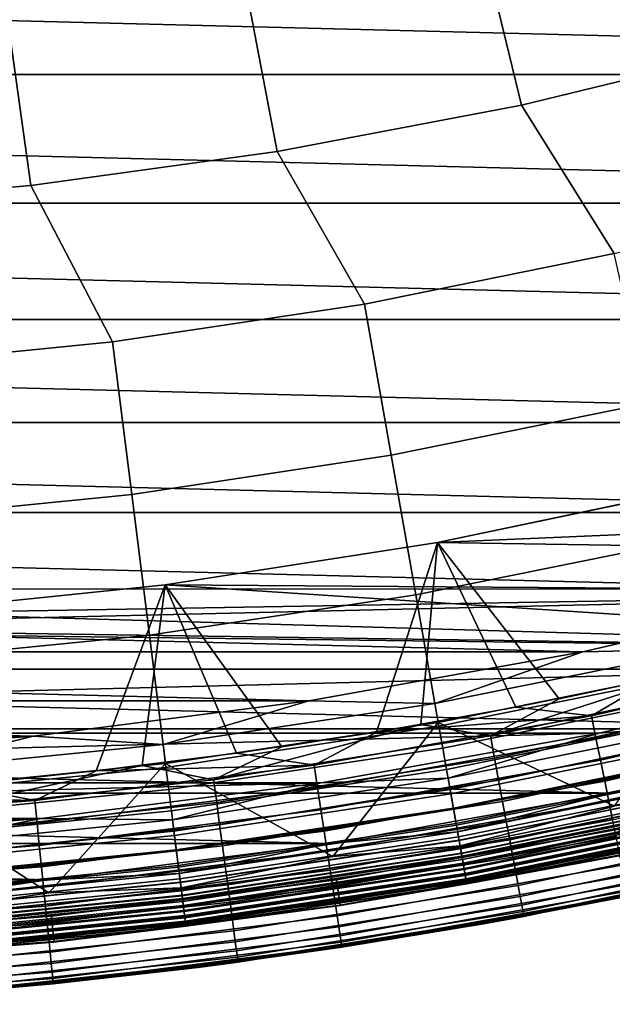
# Model space of a CAD drawing. Header units: metres. Extents: x -248 to 28, y -28 to 28.
# Tile 418 of 507: x 2.62 to 5.48, y -27.66 to -22.91. Entities that reach past the tile are written whole.
import ezdxf

# ---------------------------------------------------------------- set-up
doc = ezdxf.new("R2010")
doc.units = ezdxf.units.M
doc.layers.add('solid_10_061_053_XXX', color=7, linetype='CONTINUOUS')

msp = doc.modelspace()

# ---------------------------------------------------------------- linework, layer by layer
at = {"layer": 'solid_10_061_053_XXX'}
for points in [[(4.837716, -22.489548, 140.617996), (5.037922, -23.317141, 139.504547), (6.203828, -23.03437, 139.504547), (5.963016, -22.21769, 140.617996)], [(14.017624, -22.489017, -9.8), (12.860599, -23.170126, -9.8), (-14.017536, -22.489073, -9.8)], [(12.860599, -23.170126, -9.8), (-12.860509, -23.170177, -9.8), (-14.017536, -22.489073, -9.8)], [(3.700165, -22.704451, 140.617996), (3.859274, -23.540937, 139.504547), (5.037922, -23.317141, 139.504547), (4.837716, -22.489548, 140.617996)], [(2.553242, -22.861851, 140.617996), (2.670865, -23.705194, 139.504547), (3.859274, -23.540937, 139.504547), (3.700165, -22.704451, 140.617996)], [(1.399853, -22.961353, 140.617996), (1.475701, -23.809494, 139.504547), (2.670865, -23.705194, 139.504547), (2.553242, -22.861851, 140.617996)], [(6.676904, -23.731129, 138.351929), (6.203828, -23.03437, 139.504547), (5.037922, -23.317141, 139.504547), (5.485705, -24.034445, 138.351929)], [(12.860599, -23.170126, -9.8), (11.67055, -23.791765, -9.8), (-12.860509, -23.170177, -9.8)], [(11.67055, -23.791765, -9.8), (-11.670457, -23.791811, -9.8), (-12.860509, -23.170177, -9.8)], [(5.485705, -24.034445, 138.351929), (5.037922, -23.317141, 139.504547), (3.859274, -23.540937, 139.504547), (4.280868, -24.278008, 138.351929)], [(4.280868, -24.278008, 138.351929), (3.859274, -23.540937, 139.504547), (2.670865, -23.705194, 139.504547), (3.065387, -24.461212, 138.351929)], [(3.065387, -24.461212, 138.351929), (2.670865, -23.705194, 139.504547), (1.475701, -23.809494, 139.504547), (1.842286, -24.583601, 138.351929)], [(11.67055, -23.791765, -9.8), (10.450531, -24.352337, -9.8), (-11.670457, -23.791811, -9.8)], [(10.450531, -24.352337, -9.8), (-10.450436, -24.352379, -9.8), (-11.670457, -23.791811, -9.8)], [(4.409664, -25.008448, 137.162735), (5.650751, -24.757557, 137.162735), (5.485705, -24.034445, 138.351929), (4.280868, -24.278008, 138.351929)], [(3.157614, -25.197165, 137.162735), (4.409664, -25.008448, 137.162735), (4.280868, -24.278008, 138.351929), (3.065387, -24.461212, 138.351929)], [(10.450531, -24.352337, -9.8), (9.203667, -24.850403, -9.8), (-10.450436, -24.352379, -9.8)], [(9.203667, -24.850403, -9.8), (-9.203569, -24.850439, -9.8), (-10.450436, -24.352379, -9.8)], [(1.897714, -25.323236, 137.162735), (3.157614, -25.197165, 137.162735), (3.065387, -24.461212, 138.351929), (1.842286, -24.583601, 138.351929)], [(5.650751, -24.757557, 137.162735), (4.409664, -25.008448, 137.162735), (4.528507, -25.68244, 135.939667), (5.803042, -25.424788, 135.939667)], [(9.203667, -24.850403, -9.8), (7.933154, -25.284681, -9.8), (-9.203569, -24.850439, -9.8)], [(7.933154, -25.284681, -9.8), (-7.933055, -25.284712, -9.8), (-9.203569, -24.850439, -9.8)], [(4.409664, -25.008448, 137.162735), (3.157614, -25.197165, 137.162735), (3.242714, -25.876242, 135.939667), (4.528507, -25.68244, 135.939667)], [(3.157614, -25.197165, 137.162735), (1.897714, -25.323236, 137.162735), (1.948859, -26.005713, 135.939667), (3.242714, -25.876242, 135.939667)], [(4.633897, -25.428993, 25), (4.634018, -25.428963, 24.5), (5.936945, -25.156689, 24.5), (5.936549, -25.156782, 25)], [(5.936883, -25.156702, 118.5), (4.633975, -25.428972, 118.5), (4.633897, -25.428993, 118), (5.936549, -25.156782, 118)], [(4.633897, -25.428993, 25), (5.936549, -25.156782, 25), (5.885102, -26.043339, 25), (5.220666, -26.184626, 25)], [(5.936549, -25.156782, 118), (4.633897, -25.428993, 118), (5.011955, -26.225372, 118), (5.681358, -26.088545, 118)], [(9.446854, -25.503996, 118.5), (4.633975, -25.428972, 118.5), (5.936883, -25.156702, 118.5)], [(5.936945, -25.156689, 24.5), (4.634018, -25.428963, 24.5), (9.340049, -25.226444, 24.5)], [(4.634018, -25.428963, 24.5), (3.318793, -25.633802, 24.5), (8.050686, -25.66703, 24.5), (9.340049, -25.226444, 24.5)], [(7.933154, -25.284681, -9.8), (6.642286, -25.654045, -9.8), (-7.933055, -25.284712, -9.8)], [(6.642286, -25.654045, -9.8), (-6.642186, -25.65407, -9.8), (-7.933055, -25.284712, -9.8)], [(4.633897, -25.428993, 25), (3.319274, -25.633739, 25), (3.318793, -25.633802, 24.5), (4.634018, -25.428963, 24.5)], [(4.633975, -25.428972, 118.5), (3.318824, -25.633801, 118.5), (3.319274, -25.633739, 118), (4.633897, -25.428993, 118)], [(8.1428, -25.949791, 118.5), (3.318824, -25.633801, 118.5), (4.633975, -25.428972, 118.5), (9.446854, -25.503996, 118.5)], [(3.319274, -25.633739, 25), (4.633897, -25.428993, 25), (4.552723, -26.308985, 25), (3.881967, -26.416286, 25)], [(4.633897, -25.428993, 118), (3.319274, -25.633739, 118), (3.663645, -26.447451, 118), (4.33924, -26.345037, 118)], [(4.633897, -25.428993, 118), (4.33924, -26.345037, 118), (5.011955, -26.225372, 118)], [(5.803042, -25.424788, 135.939667), (4.528507, -25.68244, 135.939667), (4.637128, -26.298462, 134.685471), (5.942234, -26.03463, 134.685471)], [(4.888535, -26.362534, 25.006287), (4.552723, -26.308985, 25), (4.633897, -25.428993, 25), (5.220666, -26.184626, 25)], [(0.665502, -25.839184, 24.5), (-6.74061, -26.041777, 24.5), (6.740672, -26.041761, 24.5), (8.050686, -25.66703, 24.5)], [(6.642286, -25.654045, -9.8), (5.334388, -25.957546, -9.8), (-6.642186, -25.65407, -9.8)], [(5.334388, -25.957546, -9.8), (-5.334287, -25.957567, -9.8), (-6.642186, -25.65407, -9.8)], [(1.994777, -25.770664, 24.5), (0.665502, -25.839184, 24.5), (8.050686, -25.66703, 24.5)], [(3.319274, -25.633739, 25), (1.994597, -25.770676, 25), (1.994777, -25.770664, 24.5), (3.318793, -25.633802, 24.5)], [(1.994597, -25.770676, 25), (3.319274, -25.633739, 25), (3.208587, -26.506508, 25), (2.533201, -26.579556, 25)], [(3.319274, -25.633739, 118), (1.994597, -25.770676, 118), (2.305753, -26.600252, 118), (2.985742, -26.532532, 118)], [(3.318824, -25.633801, 118.5), (1.994846, -25.77066, 118.5), (1.994597, -25.770676, 118), (3.319274, -25.633739, 118)], [(3.318793, -25.633802, 24.5), (1.994777, -25.770664, 24.5), (8.050686, -25.66703, 24.5)], [(8.1428, -25.949791, 118.5), (1.994846, -25.77066, 118.5), (3.318824, -25.633801, 118.5)], [(3.319274, -25.633739, 118), (2.985742, -26.532532, 118), (3.663645, -26.447451, 118)], [(3.552822, -26.575523, 25.006287), (3.208587, -26.506508, 25), (3.319274, -25.633739, 25), (3.881967, -26.416286, 25)], [(5.921719, -25.944746, -9.793713), (5.334388, -25.957546, -9.8), (6.642286, -25.654045, -9.8)], [(4.528507, -25.68244, 135.939667), (3.242714, -25.876242, 135.939667), (3.320494, -26.496912, 134.685471), (4.637128, -26.298462, 134.685471)], [(8.1428, -25.949791, 118.5), (0.665541, -25.839182, 118.5), (1.994846, -25.77066, 118.5)], [(6.817831, -26.328959, 118.5), (-8.142808, -25.949789, 118.5), (-0.665541, -25.839182, 118.5), (8.1428, -25.949791, 118.5)], [(8.1428, -25.949791, 118.5), (-0.665541, -25.839182, 118.5), (0.665541, -25.839182, 118.5)], [(3.242714, -25.876242, 135.939667), (1.948859, -26.005713, 135.939667), (1.995604, -26.629488, 134.685471), (3.320494, -26.496912, 134.685471)], [(6.817831, -26.328959, 118.5), (-6.817839, -26.328957, 118.5), (-8.142808, -25.949789, 118.5)], [(5.334388, -25.957546, -9.8), (4.012816, -26.19441, -9.8), (-5.334287, -25.957567, -9.8)], [(4.012816, -26.19441, -9.8), (-4.012714, -26.194426, -9.8), (-5.334287, -25.957567, -9.8)], [(4.621119, -26.207668, -9.793713), (4.012816, -26.19441, -9.8), (5.334388, -25.957546, -9.8)], [(5.921719, -25.944746, -9.793713), (4.621119, -26.207668, -9.793713), (5.334388, -25.957546, -9.8)], [(5.946345, -26.052639, -9.774903), (4.640336, -26.316654, -9.774903), (4.621119, -26.207668, -9.793713), (5.921719, -25.944746, -9.793713)], [(5.375752, -26.266117, 117.993866), (6.699985, -25.959927, 117.993866), (5.681358, -26.088545, 118)], [(5.397948, -26.374563, 117.975212), (6.727648, -26.06711, 117.975212), (6.699985, -25.959927, 117.993866), (5.375752, -26.266117, 117.993866)], [(-6.74061, -26.041777, 24.5), (-5.413319, -26.349684, 24.5), (6.740672, -26.041761, 24.5)], [(-5.413319, -26.349684, 24.5), (5.413381, -26.349672, 24.5), (6.740672, -26.041761, 24.5)], [(5.942234, -26.03463, 134.685471), (4.637128, -26.298462, 134.685471), (5.48756, -26.702824, 133.423676)], [(5.970346, -26.157795, -9.743809), (4.659066, -26.422876, -9.743809), (4.640336, -26.316654, -9.774903), (5.946345, -26.052639, -9.774903)], [(4.888535, -26.362534, 25.006287), (5.220666, -26.184626, 25), (5.885102, -26.043339, 25)], [(6.211806, -26.082455, 25.006287), (4.888535, -26.362534, 25.006287), (5.885102, -26.043339, 25)], [(6.003067, -26.301153, 24.494968), (6.740672, -26.041761, 24.5), (5.413381, -26.349672, 24.5)], [(6.23745, -26.190109, 25.025095), (4.908717, -26.471346, 25.025095), (4.888535, -26.362534, 25.006287), (6.211806, -26.082455, 25.006287)], [(5.375752, -26.266117, 117.993866), (5.681358, -26.088545, 118), (5.011955, -26.225372, 118)], [(5.419584, -26.480278, 117.944267), (6.754614, -26.171593, 117.944267), (6.727648, -26.06711, 117.975212), (5.397948, -26.374563, 117.975212)], [(4.012816, -26.19441, -9.8), (2.680957, -26.364033, -9.8), (-4.012714, -26.194426, -9.8)], [(2.680957, -26.364033, -9.8), (-2.680855, -26.364042, -9.8), (-4.012714, -26.194426, -9.8)], [(3.30903, -26.405434, -9.793713), (2.680957, -26.364033, -9.8), (4.012816, -26.19441, -9.8)], [(4.621119, -26.207668, -9.793713), (3.30903, -26.405434, -9.793713), (4.012816, -26.19441, -9.8)], [(5.993421, -26.25889, -9.700823), (4.677073, -26.524996, -9.700823), (4.659066, -26.422876, -9.743809), (5.970346, -26.157795, -9.743809)], [(6.262443, -26.295034, 25.056189), (4.928387, -26.577398, 25.056189), (4.908717, -26.471346, 25.025095), (6.23745, -26.190109, 25.025095)], [(5.440389, -26.58193, 117.901421), (6.780544, -26.272058, 117.901421), (6.754614, -26.171593, 117.944267), (5.419584, -26.480278, 117.944267)], [(4.640336, -26.316654, -9.774903), (3.322791, -26.515242, -9.774903), (3.30903, -26.405434, -9.793713), (4.621119, -26.207668, -9.793713)], [(5.375752, -26.266117, 117.993866), (5.011955, -26.225372, 118), (4.33924, -26.345037, 118)], [(4.037704, -26.504803, 117.993866), (5.375752, -26.266117, 117.993866), (4.33924, -26.345037, 118)], [(4.054375, -26.614235, 117.975212), (5.397948, -26.374563, 117.975212), (5.375752, -26.266117, 117.993866), (4.037704, -26.504803, 117.993866)], [(6.015277, -26.354652, -9.646485), (4.694129, -26.621729, -9.646485), (4.677073, -26.524996, -9.700823), (5.993421, -26.25889, -9.700823)], [(5.4601, -26.678236, 117.847214), (6.80511, -26.367241, 117.847214), (6.780544, -26.272058, 117.901421), (5.440389, -26.58193, 117.901421)], [(5.475371, -26.640518, 118.5), (-5.475379, -26.640516, 118.5), (-6.817839, -26.328957, 118.5)], [(6.817831, -26.328959, 118.5), (5.475371, -26.640518, 118.5), (-6.817839, -26.328957, 118.5)], [(4.637128, -26.298462, 134.685471), (3.320494, -26.496912, 134.685471), (4.128044, -26.946491, 133.423676)], [(4.659066, -26.422876, -9.743809), (3.336203, -26.622265, -9.743809), (3.322791, -26.515242, -9.774903), (4.640336, -26.316654, -9.774903)], [(3.552822, -26.575523, 25.006287), (3.881967, -26.416286, 25), (4.552723, -26.308985, 25)], [(4.888535, -26.362534, 25.006287), (3.552822, -26.575523, 25.006287), (4.552723, -26.308985, 25)], [(4.742219, -26.894463, 133.288391), (5.48756, -26.702824, 133.423676), (4.637128, -26.298462, 134.685471), (4.128044, -26.946491, 133.423676)], [(4.6846, -26.567688, 24.494968), (6.003067, -26.301153, 24.494968), (5.413381, -26.349672, 24.5)], [(4.697983, -26.643589, 24.479738), (6.020217, -26.376293, 24.479738), (6.003067, -26.301153, 24.494968), (4.6846, -26.567688, 24.494968)], [(6.286471, -26.39591, 25.099174), (4.947297, -26.679356, 25.099174), (4.928387, -26.577398, 25.056189), (6.262443, -26.295034, 25.056189)], [(6.061452, -26.556955, 118.503029), (5.475371, -26.640518, 118.5), (6.817831, -26.328959, 118.5)], [(-5.413319, -26.349684, 24.5), (-4.072158, -26.589985, 24.5), (5.413381, -26.349672, 24.5)], [(-4.072158, -26.589985, 24.5), (4.07222, -26.589975, 24.5), (5.413381, -26.349672, 24.5)], [(2.680957, -26.364033, -9.8), (1.342224, -26.465981, -9.8), (-2.680855, -26.364042, -9.8)], [(1.988715, -26.537552, -9.793713), (1.342224, -26.465981, -9.8), (2.680957, -26.364033, -9.8)], [(3.30903, -26.405434, -9.793713), (1.988715, -26.537552, -9.793713), (2.680957, -26.364033, -9.8)], [(4.908717, -26.471346, 25.025095), (3.567491, -26.685213, 25.025095), (3.552822, -26.575523, 25.006287), (4.888535, -26.362534, 25.006287)], [(4.037704, -26.504803, 117.993866), (4.33924, -26.345037, 118), (3.663645, -26.447451, 118)], [(4.070626, -26.720911, 117.944267), (5.419584, -26.480278, 117.944267), (5.397948, -26.374563, 117.975212), (4.054375, -26.614235, 117.975212)], [(4.6846, -26.567688, 24.494968), (5.413381, -26.349672, 24.5), (4.07222, -26.589975, 24.5)], [(6.035642, -26.443874, -9.581482), (4.710021, -26.711855, -9.581482), (4.694129, -26.621729, -9.646485), (6.015277, -26.354652, -9.646485)], [(4.710907, -26.716879, 24.454567), (6.036777, -26.448849, 24.454567), (6.020217, -26.376293, 24.479738), (4.697983, -26.643589, 24.479738)], [(5.478468, -26.767982, 117.782333), (6.828003, -26.455942, 117.782333), (6.80511, -26.367241, 117.847214), (5.4601, -26.678236, 117.847214)], [(3.322791, -26.515242, -9.774903), (1.996985, -26.647909, -9.774903), (1.988715, -26.537552, -9.793713), (3.30903, -26.405434, -9.793713)], [(4.677073, -26.524996, -9.700823), (3.349097, -26.725157, -9.700823), (3.336203, -26.622265, -9.743809), (4.659066, -26.422876, -9.743809)], [(6.309232, -26.491463, 25.153511), (4.96521, -26.775934, 25.153511), (4.947297, -26.679356, 25.099174), (6.286471, -26.39591, 25.099174)], [(4.037704, -26.504803, 117.993866), (3.663645, -26.447451, 118), (2.985742, -26.532532, 118)], [(4.928387, -26.577398, 25.056189), (3.581788, -26.792124, 25.056189), (3.567491, -26.685213, 25.025095), (4.908717, -26.471346, 25.025095)], [(4.086252, -26.823484, 117.901421), (5.440389, -26.58193, 117.901421), (5.419584, -26.480278, 117.944267), (4.070626, -26.720911, 117.944267)], [(6.054257, -26.525433, -9.506631), (4.724547, -26.794239, -9.506631), (4.710021, -26.711855, -9.581482), (6.035642, -26.443874, -9.581482)], [(4.723148, -26.786303, 24.419889), (6.052464, -26.517574, 24.419889), (6.036777, -26.448849, 24.454567), (4.710907, -26.716879, 24.454567)], [(3.320494, -26.496912, 134.685471), (1.995604, -26.629488, 134.685471), (2.757934, -27.120987, 133.423676)], [(3.336203, -26.622265, -9.743809), (2.005045, -26.755466, -9.743809), (1.996985, -26.647909, -9.774903), (3.322791, -26.515242, -9.774903)], [(2.208068, -26.720881, 25.006287), (2.533201, -26.579556, 25), (3.208587, -26.506508, 25)], [(3.552822, -26.575523, 25.006287), (2.208068, -26.720881, 25.006287), (3.208587, -26.506508, 25)], [(2.689278, -26.675371, 117.993866), (4.037704, -26.504803, 117.993866), (2.985742, -26.532532, 118)], [(2.700382, -26.785507, 117.975212), (4.054375, -26.614235, 117.975212), (4.037704, -26.504803, 117.993866), (2.689278, -26.675371, 117.993866)], [(3.395746, -27.09741, 133.288391), (4.128044, -26.946491, 133.423676), (3.320494, -26.496912, 134.685471), (2.757934, -27.120987, 133.423676)], [(4.694129, -26.621729, -9.646485), (3.36131, -26.822618, -9.646485), (3.349097, -26.725157, -9.700823), (4.677073, -26.524996, -9.700823)], [(4.734497, -26.850668, 24.376299), (6.067007, -26.581295, 24.376299), (6.052464, -26.517574, 24.419889), (4.723148, -26.786303, 24.419889)], [(6.070888, -26.598297, -9.422875), (4.737525, -26.867842, -9.422875), (4.724547, -26.794239, -9.506631), (6.054257, -26.525433, -9.506631)], [(6.330438, -26.580488, 25.218515), (4.981899, -26.865917, 25.218515), (4.96521, -26.775934, 25.153511), (6.309232, -26.491463, 25.153511)], [(3.567491, -26.685213, 25.025095), (2.217187, -26.831171, 25.025095), (2.208068, -26.720881, 25.006287), (3.552822, -26.575523, 25.006287)], [(2.689278, -26.675371, 117.993866), (2.985742, -26.532532, 118), (2.305753, -26.600252, 118)], [(3.354487, -26.768169, 24.494968), (4.6846, -26.567688, 24.494968), (4.07222, -26.589975, 24.5)], [(3.36407, -26.844643, 24.479738), (4.697983, -26.643589, 24.479738), (4.6846, -26.567688, 24.494968), (3.354487, -26.768169, 24.494968)], [(4.730162, -26.82608, 118.503029), (5.475371, -26.640518, 118.5), (6.061452, -26.556955, 118.503029)], [(4.730162, -26.82608, 118.503029), (6.061452, -26.556955, 118.503029), (6.07082, -26.598, 118.512192), (4.737473, -26.86754, 118.512192)], [(-4.072158, -26.589985, 24.5), (-2.720569, -26.762068, 24.5), (4.07222, -26.589975, 24.5)], [(-2.720569, -26.762068, 24.5), (2.720631, -26.762062, 24.5), (4.07222, -26.589975, 24.5)], [(2.689278, -26.675371, 117.993866), (2.305753, -26.600252, 118), (1.624384, -26.650539, 118)], [(3.349097, -26.725157, -9.700823), (2.012794, -26.858873, -9.700823), (2.005045, -26.755466, -9.743809), (3.336203, -26.622265, -9.743809)], [(2.711206, -26.89287, 117.944267), (4.070626, -26.720911, 117.944267), (4.054375, -26.614235, 117.975212), (2.700382, -26.785507, 117.975212)], [(3.354487, -26.768169, 24.494968), (4.07222, -26.589975, 24.5), (2.720631, -26.762062, 24.5)], [(4.710021, -26.711855, -9.581482), (3.37269, -26.913425, -9.581482), (3.36131, -26.822618, -9.646485), (4.694129, -26.621729, -9.646485)], [(4.947297, -26.679356, 25.099174), (3.595533, -26.894905, 25.099174), (3.581788, -26.792124, 25.056189), (4.928387, -26.577398, 25.056189)], [(4.101057, -26.920666, 117.847214), (5.4601, -26.678236, 117.847214), (5.440389, -26.58193, 117.901421), (4.086252, -26.823484, 117.901421)], [(4.744761, -26.908873, 24.324541), (6.080159, -26.638916, 24.324541), (6.067007, -26.581295, 24.376299), (4.734497, -26.850668, 24.376299)], [(4.737473, -26.86754, 118.512192), (6.07082, -26.598, 118.512192), (6.079799, -26.637341, 118.527283), (4.74448, -26.907282, 118.527283)], [(6.085325, -26.661551, -9.331272), (4.748792, -26.931736, -9.331272), (4.737525, -26.867842, -9.422875), (6.070888, -26.598297, -9.422875)], [(6.349822, -26.661867, 25.293365), (4.997154, -26.94817, 25.293365), (4.981899, -26.865917, 25.218515), (6.330438, -26.580488, 25.218515)], [(4.118891, -26.883669, 118.5), (-4.118899, -26.883669, 118.5), (-5.475379, -26.640516, 118.5)], [(5.475371, -26.640518, 118.5), (4.118891, -26.883669, 118.5), (-5.475379, -26.640516, 118.5)], [(1.333941, -26.777382, 117.993866), (2.689278, -26.675371, 117.993866), (1.624384, -26.650539, 118)], [(2.04083, -27.23299, 133.288391), (2.757934, -27.120987, 133.423676), (1.995604, -26.629488, 134.685471), (1.380741, -27.225864, 133.423676)], [(3.373324, -26.918488, 24.454567), (4.710907, -26.716879, 24.454567), (4.697983, -26.643589, 24.479738), (3.36407, -26.844643, 24.479738)], [(4.730162, -26.82608, 118.503029), (4.118891, -26.883669, 118.5), (5.475371, -26.640518, 118.5)], [(4.742219, -26.894463, 133.288391), (6.076902, -26.624649, 133.288391), (5.48756, -26.702824, 133.423676)], [(4.748359, -26.929281, 133.148941), (6.08477, -26.659121, 133.148941), (6.076902, -26.624649, 133.288391), (4.742219, -26.894463, 133.288391)], [(4.74448, -26.907282, 118.527283), (6.079799, -26.637341, 118.527283), (6.088205, -26.67417, 118.547997), (4.75104, -26.944483, 118.547997)], [(4.753761, -26.959921, 24.265507), (6.091693, -26.689451, 24.265507), (6.080159, -26.638916, 24.324541), (4.744761, -26.908873, 24.324541)], [(4.752151, -26.950785, 133.006744), (6.089629, -26.680407, 133.006744), (6.08477, -26.659121, 133.148941), (4.748359, -26.929281, 133.148941)], [(6.097386, -26.714396, -9.232974), (4.758204, -26.985117, -9.232974), (4.748792, -26.931736, -9.331272), (6.085325, -26.661551, -9.331272)], [(6.367139, -26.734573, 25.377121), (5.010783, -27.021656, 25.377121), (4.997154, -26.94817, 25.293365), (6.349822, -26.661867, 25.293365)], [(1.339449, -26.887939, 117.975212), (2.700382, -26.785507, 117.975212), (2.689278, -26.675371, 117.993866), (1.333941, -26.777382, 117.993866)], [(3.581788, -26.792124, 25.056189), (2.226074, -26.938665, 25.056189), (2.217187, -26.831171, 25.025095), (3.567491, -26.685213, 25.025095)], [(4.724547, -26.794239, -9.506631), (3.383092, -26.996429, -9.506631), (3.37269, -26.913425, -9.581482), (4.710021, -26.711855, -9.581482)], [(3.38209, -26.988434, 24.419889), (4.723148, -26.786303, 24.419889), (4.710907, -26.716879, 24.454567), (3.373324, -26.918488, 24.454567)], [(4.96521, -26.775934, 25.153511), (3.608552, -26.992264, 25.153511), (3.595533, -26.894905, 25.099174), (4.947297, -26.679356, 25.099174)], [(4.114853, -27.011229, 117.782333), (5.478468, -26.767982, 117.782333), (5.4601, -26.678236, 117.847214), (4.101057, -26.920666, 117.847214)], [(4.75104, -26.944483, 118.547997), (6.088205, -26.67417, 118.547997), (6.095864, -26.707726, 118.573914), (4.757016, -26.97838, 118.573914)], [(4.752151, -26.950785, 133.006744), (5.510467, -26.814293, 132.863525), (6.089629, -26.680407, 133.006744)], [(4.761346, -27.002934, 24.200205), (6.101412, -26.732033, 24.200205), (6.091693, -26.689451, 24.265507), (4.753761, -26.959921, 24.265507)], [(4.757016, -26.97838, 118.573914), (6.095864, -26.707726, 118.573914), (6.102618, -26.737316, 118.604492), (4.762287, -27.00827, 118.604492)], [(6.106921, -26.756168, -9.12922), (4.765645, -27.027313, -9.12922), (4.758204, -26.985117, -9.232974), (6.097386, -26.714396, -9.232974)], [(-2.720569, -26.762068, 24.5), (-1.362012, -26.865492, 24.5), (2.720631, -26.762062, 24.5)], [(-1.362012, -26.865492, 24.5), (1.362074, -26.865488, 24.5), (2.720631, -26.762062, 24.5)], [(2.016034, -26.902102, 24.494968), (2.720631, -26.762062, 24.5), (1.362074, -26.865488, 24.5)], [(3.36131, -26.822618, -9.646485), (2.020135, -26.956823, -9.646485), (2.012794, -26.858873, -9.700823), (3.349097, -26.725157, -9.700823)], [(2.016034, -26.902102, 24.494968), (3.354487, -26.768169, 24.494968), (2.720631, -26.762062, 24.5)], [(2.721614, -26.996103, 117.901421), (4.086252, -26.823484, 117.901421), (4.070626, -26.720911, 117.944267), (2.711206, -26.89287, 117.944267)], [(4.767384, -27.037176, 24.129755), (6.109149, -26.765932, 24.129755), (6.101412, -26.732033, 24.200205), (4.761346, -27.002934, 24.200205)], [(4.762287, -27.00827, 118.604492), (6.102618, -26.737316, 118.604492), (6.108327, -26.762331, 118.639099), (4.766742, -27.033539, 118.639099)], [(6.113808, -26.786341, -9.021317), (4.771019, -27.057793, -9.021317), (4.765645, -27.027313, -9.12922), (6.106921, -26.756168, -9.12922)], [(4.766742, -27.033539, 118.639099), (6.108327, -26.762331, 118.639099), (6.112875, -26.782255, 118.677032), (4.770291, -27.053663, 118.677032)], [(4.771771, -27.062059, 24.055367), (6.114772, -26.790565, 24.055367), (6.109149, -26.765932, 24.129755), (4.767384, -27.037176, 24.129755)], [(6.382173, -26.797688, 25.468725), (5.022614, -27.085449, 25.468725), (5.010783, -27.021656, 25.377121), (6.367139, -26.734573, 25.377121)], [(1.344818, -26.995712, 117.944267), (2.711206, -26.89287, 117.944267), (2.700382, -26.785507, 117.975212), (1.339449, -26.887939, 117.975212)], [(2.021793, -26.978958, 24.479738), (3.36407, -26.844643, 24.479738), (3.354487, -26.768169, 24.494968), (2.016034, -26.902102, 24.494968)], [(3.595533, -26.894905, 25.099174), (2.234618, -27.042009, 25.099174), (2.226074, -26.938665, 25.056189), (3.581788, -26.792124, 25.056189)], [(3.390217, -27.053286, 24.376299), (4.734497, -26.850668, 24.376299), (4.723148, -26.786303, 24.419889), (3.38209, -26.988434, 24.419889)], [(4.737525, -26.867842, -9.422875), (3.392385, -27.070589, -9.422875), (3.383092, -26.996429, -9.506631), (4.724547, -26.794239, -9.506631)], [(4.981899, -26.865917, 25.218515), (3.620682, -27.082973, 25.218515), (3.608552, -26.992264, 25.153511), (4.96521, -26.775934, 25.153511)], [(4.127468, -27.094032, 117.707596), (5.495263, -26.85004, 117.707596), (5.478468, -26.767982, 117.782333), (4.114853, -27.011229, 117.782333)], [(4.770291, -27.053663, 118.677032), (6.112875, -26.782255, 118.677032), (6.116167, -26.796677, 118.717499), (4.77286, -27.068232, 118.717499)], [(6.11796, -26.804533, -8.910626), (4.774259, -27.076168, -8.910626), (4.771019, -27.057793, -9.021317), (6.113808, -26.786341, -9.021317)], [(4.774434, -27.077158, 23.978315), (6.118184, -26.805513, 23.978315), (6.114772, -26.790565, 24.055367), (4.771771, -27.062059, 24.055367)], [(4.77286, -27.068232, 118.717499), (6.116167, -26.796677, 118.717499), (6.118134, -26.805298, 118.759666), (4.774395, -27.076941, 118.759666)], [(6.11796, -26.804533, -8.910626), (5.535702, -26.937075, -8.8), (4.774259, -27.076168, -8.910626)], [(4.774395, -27.076941, 118.759666), (6.118134, -26.805298, 118.759666), (5.535182, -26.934486, 118.80262)], [(4.774434, -27.077158, 23.978315), (5.535707, -26.937075, 23.9), (6.118184, -26.805513, 23.978315)], [(6.394732, -26.850418, 25.567024), (5.032499, -27.138746, 25.567024), (5.022614, -27.085449, 25.468725), (6.382173, -26.797688, 25.468725)], [(3.37269, -26.913425, -9.581482), (2.026974, -27.048084, -9.581482), (2.020135, -26.956823, -9.646485), (3.36131, -26.822618, -9.646485)], [(2.027355, -27.053171, 24.454567), (3.373324, -26.918488, 24.454567), (3.36407, -26.844643, 24.479738), (2.021793, -26.978958, 24.479738)], [(2.731474, -27.09391, 117.847214), (4.101057, -26.920666, 117.847214), (4.086252, -26.823484, 117.901421), (2.721614, -26.996103, 117.901421)], [(3.387112, -27.028513, 118.503029), (4.118891, -26.883669, 118.5), (4.730162, -26.82608, 118.503029)], [(3.387112, -27.028513, 118.503029), (4.730162, -26.82608, 118.503029), (4.737473, -26.86754, 118.512192), (3.392347, -27.070286, 118.512192)], [(3.397566, -27.111931, 24.324541), (4.744761, -26.908873, 24.324541), (4.734497, -26.850668, 24.376299), (3.390217, -27.053286, 24.376299)], [(4.138741, -27.168034, 117.62394), (5.510272, -26.923374, 117.62394), (5.495263, -26.85004, 117.707596), (4.127468, -27.094032, 117.707596)], [(4.163867, -27.180267, 118.80262), (5.535182, -26.934486, 118.80262), (5.510467, -26.814293, 132.863525), (4.145276, -27.058977, 132.863525)], [(4.752151, -26.950785, 133.006744), (4.145276, -27.058977, 132.863525), (5.510467, -26.814293, 132.863525)], [(6.404659, -26.892099, 25.670778), (5.040312, -27.180876, 25.670778), (5.032499, -27.138746, 25.567024), (6.394732, -26.850418, 25.567024)], [(2.751854, -27.057795, 118.5), (-2.751862, -27.057793, 118.5), (-4.118899, -26.883669, 118.5)], [(4.118891, -26.883669, 118.5), (2.751854, -27.057795, 118.5), (-4.118899, -26.883669, 118.5)], [(1.349981, -27.099342, 117.901421), (2.721614, -26.996103, 117.901421), (2.711206, -26.89287, 117.944267), (1.344818, -26.995712, 117.944267)], [(3.608552, -26.992264, 25.153511), (2.242711, -27.139902, 25.153511), (2.234618, -27.042009, 25.099174), (3.595533, -26.894905, 25.099174)], [(3.387112, -27.028513, 118.503029), (2.751854, -27.057795, 118.5), (4.118891, -26.883669, 118.5)], [(3.392347, -27.070286, 118.512192), (4.737473, -26.86754, 118.512192), (4.74448, -26.907282, 118.527283), (3.397365, -27.110327, 118.527283)], [(4.748792, -26.931736, -9.331272), (3.400452, -27.134966, -9.331272), (3.392385, -27.070589, -9.422875), (4.737525, -26.867842, -9.422875)], [(3.395746, -27.09741, 133.288391), (4.742219, -26.894463, 133.288391), (4.128044, -26.946491, 133.423676)], [(3.400142, -27.132492, 133.148941), (4.748359, -26.929281, 133.148941), (4.742219, -26.894463, 133.288391), (3.395746, -27.09741, 133.288391)], [(3.397365, -27.110327, 118.527283), (4.74448, -26.907282, 118.527283), (4.75104, -26.944483, 118.547997), (3.402062, -27.14781, 118.547997)], [(3.404011, -27.163363, 24.265507), (4.753761, -26.959921, 24.265507), (4.744761, -26.908873, 24.324541), (3.397566, -27.111931, 24.324541)], [(4.997154, -26.94817, 25.293365), (3.63177, -27.165892, 25.293365), (3.620682, -27.082973, 25.218515), (4.981899, -26.865917, 25.218515)], [(6.41183, -26.922207, 25.778681), (5.045955, -27.211306, 25.778681), (5.040312, -27.180876, 25.670778), (6.404659, -26.892099, 25.670778)], [(3.383092, -26.996429, -9.506631), (2.033225, -27.131504, -9.506631), (2.026974, -27.048084, -9.581482), (3.37269, -26.913425, -9.581482)], [(2.032623, -27.123468, 24.419889), (3.38209, -26.988434, 24.419889), (3.373324, -26.918488, 24.454567), (2.027355, -27.053171, 24.454567)], [(2.740664, -27.185057, 117.782333), (4.114853, -27.011229, 117.782333), (4.101057, -26.920666, 117.847214), (2.731474, -27.09391, 117.847214)], [(3.402857, -27.154158, 133.006744), (4.752151, -26.950785, 133.006744), (4.748359, -26.929281, 133.148941), (3.400142, -27.132492, 133.148941)], [(4.758204, -26.985117, -9.232974), (3.407192, -27.188749, -9.232974), (3.400452, -27.134966, -9.331272), (4.748792, -26.931736, -9.331272)], [(3.402062, -27.14781, 118.547997), (4.75104, -26.944483, 118.547997), (4.757016, -26.97838, 118.573914), (3.406342, -27.181961, 118.573914)], [(3.402857, -27.154158, 133.006744), (4.145276, -27.058977, 132.863525), (4.752151, -26.950785, 133.006744)], [(5.010783, -27.021656, 25.377121), (3.641676, -27.239971, 25.377121), (3.63177, -27.165892, 25.293365), (4.997154, -26.94817, 25.293365)], [(4.14853, -27.2323, 117.532425), (5.523306, -26.987062, 117.532425), (5.510272, -26.923374, 117.62394), (4.138741, -27.168034, 117.62394)], [(4.774395, -27.076941, 118.759666), (5.535182, -26.934486, 118.80262), (4.163867, -27.180267, 118.80262)], [(5.535707, -26.937075, 23.9), (4.164263, -27.182878, 23.9), (4.164258, -27.18288, -8.8), (5.535702, -26.937075, -8.8)], [(4.774259, -27.076168, -8.910626), (5.535702, -26.937075, -8.8), (4.164258, -27.18288, -8.8)], [(4.774434, -27.077158, 23.978315), (4.164263, -27.182878, 23.9), (5.535707, -26.937075, 23.9)], [(6.417533, -26.946341, 26), (5.554058, -27.137472, 117), (4.864401, -27.269537, 117), (5.050433, -27.235697, 26)], [(5.045955, -27.211306, 25.778681), (6.41183, -26.922207, 25.778681), (6.416152, -26.940359, 25.889374), (5.049356, -27.229652, 25.889374)], [(5.049356, -27.229652, 25.889374), (6.416152, -26.940359, 25.889374), (6.417533, -26.946341, 26), (5.050433, -27.235697, 26)], [(1.354872, -27.197523, 117.847214), (2.731474, -27.09391, 117.847214), (2.721614, -26.996103, 117.901421), (1.349981, -27.099342, 117.901421)], [(2.037507, -27.188644, 24.376299), (3.390217, -27.053286, 24.376299), (3.38209, -26.988434, 24.419889), (2.032623, -27.123468, 24.419889)], [(3.392385, -27.070589, -9.422875), (2.03881, -27.206034, -9.422875), (2.033225, -27.131504, -9.506631), (3.383092, -26.996429, -9.506631)], [(3.620682, -27.082973, 25.218515), (2.250251, -27.231108, 25.218515), (2.242711, -27.139902, 25.153511), (3.608552, -26.992264, 25.153511)], [(3.409442, -27.206701, 24.200205), (4.761346, -27.002934, 24.200205), (4.753761, -26.959921, 24.265507), (3.404011, -27.163363, 24.265507)], [(3.406342, -27.181961, 118.573914), (4.757016, -26.97838, 118.573914), (4.762287, -27.00827, 118.604492), (3.410116, -27.212076, 118.604492)], [(4.765645, -27.027313, -9.12922), (3.41252, -27.231264, -9.12922), (3.407192, -27.188749, -9.232974), (4.758204, -26.985117, -9.232974)], [(3.413765, -27.241201, 24.129755), (4.767384, -27.037176, 24.129755), (4.761346, -27.002934, 24.200205), (3.409442, -27.206701, 24.200205)], [(4.156714, -27.28602, 117.434196), (5.534201, -27.040298, 117.434196), (5.523306, -26.987062, 117.532425), (4.14853, -27.2323, 117.532425)], [(2.035641, -27.163748, 118.503029), (2.751854, -27.057795, 118.5), (3.387112, -27.028513, 118.503029)], [(2.035641, -27.163748, 118.503029), (3.387112, -27.028513, 118.503029), (3.392347, -27.070286, 118.512192), (2.038788, -27.20573, 118.512192)], [(2.749065, -27.268393, 117.707596), (4.127468, -27.094032, 117.707596), (4.114853, -27.011229, 117.782333), (2.740664, -27.185057, 117.782333)], [(3.410116, -27.212076, 118.604492), (4.762287, -27.00827, 118.604492), (4.766742, -27.033539, 118.639099), (3.413306, -27.237535, 118.639099)], [(4.771019, -27.057793, -9.021317), (3.416368, -27.261972, -9.021317), (3.41252, -27.231264, -9.12922), (4.765645, -27.027313, -9.12922)], [(3.413306, -27.237535, 118.639099), (4.766742, -27.033539, 118.639099), (4.770291, -27.053663, 118.677032), (3.415847, -27.257812, 118.677032)], [(3.416907, -27.266272, 24.055367), (4.771771, -27.062059, 24.055367), (4.767384, -27.037176, 24.129755), (3.413765, -27.241201, 24.129755)], [(5.022614, -27.085449, 25.468725), (3.650275, -27.304279, 25.468725), (3.641676, -27.239971, 25.377121), (5.010783, -27.021656, 25.377121)], [(4.163188, -27.328518, 117.330498), (5.54282, -27.082415, 117.330498), (5.534201, -27.040298, 117.434196), (4.156714, -27.28602, 117.434196)], [(2.751854, -27.057795, 118.5), (1.377706, -27.162453, 118.5), (-2.751862, -27.057793, 118.5)], [(1.35943, -27.289017, 117.782333), (2.740664, -27.185057, 117.782333), (2.731474, -27.09391, 117.847214), (1.354872, -27.197523, 117.847214)], [(2.035641, -27.163748, 118.503029), (1.377706, -27.162453, 118.5), (2.751854, -27.057795, 118.5)], [(2.041924, -27.247583, 24.324541), (3.397566, -27.111931, 24.324541), (3.390217, -27.053286, 24.376299), (2.037507, -27.188644, 24.376299)], [(2.038788, -27.20573, 118.512192), (3.392347, -27.070286, 118.512192), (3.397365, -27.110327, 118.527283), (2.041803, -27.245972, 118.527283)], [(3.400452, -27.134966, -9.331272), (2.043659, -27.270733, -9.331272), (2.03881, -27.206034, -9.422875), (3.392385, -27.070589, -9.422875)], [(2.04083, -27.23299, 133.288391), (3.395746, -27.09741, 133.288391), (2.757934, -27.120987, 133.423676)], [(2.043473, -27.268248, 133.148941), (3.400142, -27.132492, 133.148941), (3.395746, -27.09741, 133.288391), (2.04083, -27.23299, 133.288391)], [(3.63177, -27.165892, 25.293365), (2.257143, -27.314478, 25.293365), (2.250251, -27.231108, 25.218515), (3.620682, -27.082973, 25.218515)], [(2.756573, -27.342869, 117.62394), (4.138741, -27.168034, 117.62394), (4.127468, -27.094032, 117.707596), (2.749065, -27.268393, 117.707596)], [(2.781864, -27.356279, 118.80262), (4.163867, -27.180267, 118.80262), (4.145276, -27.058977, 132.863525), (2.769446, -27.234201, 132.863525)], [(3.402857, -27.154158, 133.006744), (2.769446, -27.234201, 132.863525), (4.145276, -27.058977, 132.863525)], [(3.415847, -27.257812, 118.677032), (4.770291, -27.053663, 118.677032), (4.77286, -27.068232, 118.717499), (3.417686, -27.272491, 118.717499)], [(4.774259, -27.076168, -8.910626), (3.418689, -27.280487, -8.910626), (3.416368, -27.261972, -9.021317), (4.771019, -27.057793, -9.021317)], [(3.418814, -27.281485, 23.978315), (4.774434, -27.077158, 23.978315), (4.771771, -27.062059, 24.055367), (3.416907, -27.266272, 24.055367)], [(3.417686, -27.272491, 118.717499), (4.77286, -27.068232, 118.717499), (4.774395, -27.076941, 118.759666), (3.418786, -27.281265, 118.759666)], [(4.774259, -27.076168, -8.910626), (4.164258, -27.18288, -8.8), (3.418689, -27.280487, -8.910626)], [(3.418786, -27.281265, 118.759666), (4.774395, -27.076941, 118.759666), (4.163867, -27.180267, 118.80262)], [(3.418814, -27.281485, 23.978315), (4.164263, -27.182878, 23.9), (4.774434, -27.077158, 23.978315)], [(5.032499, -27.138746, 25.567024), (3.657459, -27.358007, 25.567024), (3.650275, -27.304279, 25.468725), (5.022614, -27.085449, 25.468725)], [(4.16787, -27.359259, 117.222633), (5.549055, -27.112879, 117.222633), (5.54282, -27.082415, 117.330498), (4.163188, -27.328518, 117.330498)], [(2.041803, -27.245972, 118.527283), (3.397365, -27.110327, 118.527283), (3.402062, -27.14781, 118.547997), (2.044626, -27.283642, 118.547997)], [(2.045798, -27.299273, 24.265507), (3.404011, -27.163363, 24.265507), (3.397566, -27.111931, 24.324541), (2.041924, -27.247583, 24.324541)], [(2.045104, -27.290022, 133.006744), (3.402857, -27.154158, 133.006744), (3.400142, -27.132492, 133.148941), (2.043473, -27.268248, 133.148941)], [(3.407192, -27.188749, -9.232974), (2.04771, -27.324787, -9.232974), (2.043659, -27.270733, -9.331272), (3.400452, -27.134966, -9.331272)], [(5.040312, -27.180876, 25.670778), (3.663137, -27.400476, 25.670778), (3.657459, -27.358007, 25.567024), (5.032499, -27.138746, 25.567024)], [(5.549055, -27.112879, 117.222633), (4.16787, -27.359259, 117.222633), (4.170702, -27.377855, 117.111969), (5.552825, -27.131308, 117.111969)], [(5.552825, -27.131308, 117.111969), (4.170702, -27.377855, 117.111969), (5.554058, -27.137472, 117)], [(4.170702, -27.377855, 117.111969), (4.864401, -27.269537, 117), (5.554058, -27.137472, 117)], [(1.363597, -27.372673, 117.707596), (2.749065, -27.268393, 117.707596), (2.740664, -27.185057, 117.782333), (1.35943, -27.289017, 117.782333)], [(2.044626, -27.283642, 118.547997), (3.402062, -27.14781, 118.547997), (3.406342, -27.181961, 118.573914), (2.047198, -27.317963, 118.573914)], [(2.045104, -27.290022, 133.006744), (2.769446, -27.234201, 132.863525), (3.402857, -27.154158, 133.006744)], [(2.049062, -27.342827, 24.200205), (3.409442, -27.206701, 24.200205), (3.404011, -27.163363, 24.265507), (2.045798, -27.299273, 24.265507)], [(2.047198, -27.317963, 118.573914), (3.406342, -27.181961, 118.573914), (3.410116, -27.212076, 118.604492), (2.049467, -27.34823, 118.604492)], [(3.41252, -27.231264, -9.12922), (2.050912, -27.367514, -9.12922), (2.04771, -27.324787, -9.232974), (3.407192, -27.188749, -9.232974)], [(3.641676, -27.239971, 25.377121), (2.2633, -27.388964, 25.377121), (2.257143, -27.314478, 25.293365), (3.63177, -27.165892, 25.293365)], [(2.763093, -27.407549, 117.532425), (4.14853, -27.2323, 117.532425), (4.138741, -27.168034, 117.62394), (2.756573, -27.342869, 117.62394)], [(3.418786, -27.281265, 118.759666), (4.163867, -27.180267, 118.80262), (2.781864, -27.356279, 118.80262)], [(4.164263, -27.182878, 23.9), (2.782129, -27.358906, 23.9), (2.782125, -27.358908, -8.8), (4.164258, -27.18288, -8.8)], [(3.418689, -27.280487, -8.910626), (4.164258, -27.18288, -8.8), (2.782125, -27.358908, -8.8)], [(3.418814, -27.281485, 23.978315), (2.782129, -27.358906, 23.9), (4.164263, -27.182878, 23.9)], [(5.045955, -27.211306, 25.778681), (3.667238, -27.431152, 25.778681), (3.663137, -27.400476, 25.670778), (5.040312, -27.180876, 25.670778)], [(1.392719, -27.462067, 118.80262), (2.781864, -27.356279, 118.80262), (2.769446, -27.234201, 132.863525), (1.386505, -27.339516, 132.863525)], [(2.045104, -27.290022, 133.006744), (1.386505, -27.339516, 132.863525), (2.769446, -27.234201, 132.863525)], [(2.05166, -27.377501, 24.129755), (3.413765, -27.241201, 24.129755), (3.409442, -27.206701, 24.200205), (2.049062, -27.342827, 24.200205)], [(2.049467, -27.34823, 118.604492), (3.410116, -27.212076, 118.604492), (3.413306, -27.237535, 118.639099), (2.051384, -27.373817, 118.639099)], [(3.416368, -27.261972, -9.021317), (2.053224, -27.398376, -9.021317), (2.050912, -27.367514, -9.12922), (3.41252, -27.231264, -9.12922)], [(2.051384, -27.373817, 118.639099), (3.413306, -27.237535, 118.639099), (3.415847, -27.257812, 118.677032), (2.052911, -27.394196, 118.677032)], [(2.053548, -27.402697, 24.055367), (3.416907, -27.266272, 24.055367), (3.413765, -27.241201, 24.129755), (2.05166, -27.377501, 24.129755)], [(3.650275, -27.304279, 25.468725), (2.268645, -27.453623, 25.468725), (2.2633, -27.388964, 25.377121), (3.641676, -27.239971, 25.377121)], [(2.768544, -27.461615, 117.434196), (4.156714, -27.28602, 117.434196), (4.14853, -27.2323, 117.532425), (2.763093, -27.407549, 117.532425)], [(5.050433, -27.235697, 26), (4.171619, -27.384075, 117), (3.476157, -27.481018, 117), (3.670479, -27.455738, 26)], [(3.667238, -27.431152, 25.778681), (5.045955, -27.211306, 25.778681), (5.049356, -27.229652, 25.889374), (3.66971, -27.449648, 25.889374)], [(3.66971, -27.449648, 25.889374), (5.049356, -27.229652, 25.889374), (5.050433, -27.235697, 26), (3.670479, -27.455738, 26)], [(5.050433, -27.235697, 26), (4.864401, -27.269537, 117), (4.171619, -27.384075, 117)], [(1.367321, -27.447433, 117.62394), (2.756573, -27.342869, 117.62394), (2.749065, -27.268393, 117.707596), (1.363597, -27.372673, 117.707596)], [(2.052911, -27.394196, 118.677032), (3.415847, -27.257812, 118.677032), (3.417686, -27.272491, 118.717499), (2.054017, -27.408947, 118.717499)], [(3.418689, -27.280487, -8.910626), (2.054619, -27.416985, -8.910626), (2.053224, -27.398376, -9.021317), (3.416368, -27.261972, -9.021317)], [(2.054694, -27.417986, 23.978315), (3.418814, -27.281485, 23.978315), (3.416907, -27.266272, 24.055367), (2.053548, -27.402697, 24.055367)], [(2.054017, -27.408947, 118.717499), (3.417686, -27.272491, 118.717499), (3.418786, -27.281265, 118.759666), (2.054677, -27.417767, 118.759666)], [(3.418689, -27.280487, -8.910626), (2.782125, -27.358908, -8.8), (2.054619, -27.416985, -8.910626)], [(2.054677, -27.417767, 118.759666), (3.418786, -27.281265, 118.759666), (2.781864, -27.356279, 118.80262)], [(2.054694, -27.417986, 23.978315), (2.782129, -27.358906, 23.9), (3.418814, -27.281485, 23.978315)], [(2.772855, -27.504387, 117.330498), (4.163188, -27.328518, 117.330498), (4.156714, -27.28602, 117.434196), (2.768544, -27.461615, 117.434196)], [(4.170702, -27.377855, 117.111969), (4.171619, -27.384075, 117), (4.864401, -27.269537, 117)], [(3.657459, -27.358007, 25.567024), (2.27311, -27.507645, 25.567024), (2.268645, -27.453623, 25.468725), (3.650275, -27.304279, 25.468725)], [(2.775974, -27.535326, 117.222633), (4.16787, -27.359259, 117.222633), (4.163188, -27.328518, 117.330498), (2.772855, -27.504387, 117.330498)], [(1.370555, -27.512362, 117.532425), (2.763093, -27.407549, 117.532425), (2.756573, -27.342869, 117.62394), (1.367321, -27.447433, 117.62394)], [(2.054677, -27.417767, 118.759666), (2.781864, -27.356279, 118.80262), (1.392719, -27.462067, 118.80262)], [(2.782129, -27.358906, 23.9), (1.392852, -27.464705, 23.9), (1.39285, -27.464705, -8.8), (2.782125, -27.358908, -8.8)], [(2.054619, -27.416985, -8.910626), (2.782125, -27.358908, -8.8), (1.39285, -27.464705, -8.8)], [(2.054694, -27.417986, 23.978315), (1.392852, -27.464705, 23.9), (2.782129, -27.358906, 23.9)], [(3.663137, -27.400476, 25.670778), (2.27664, -27.550346, 25.670778), (2.27311, -27.507645, 25.567024), (3.657459, -27.358007, 25.567024)], [(4.16787, -27.359259, 117.222633), (2.775974, -27.535326, 117.222633), (2.777859, -27.554041, 117.111969), (4.170702, -27.377855, 117.111969)], [(4.170702, -27.377855, 117.111969), (2.777859, -27.554041, 117.111969), (4.171619, -27.384075, 117)], [(2.777859, -27.554041, 117.111969), (3.476157, -27.481018, 117), (4.171619, -27.384075, 117)], [(1.373258, -27.566633, 117.434196), (2.768544, -27.461615, 117.434196), (2.763093, -27.407549, 117.532425), (1.370555, -27.512362, 117.532425)], [(3.667238, -27.431152, 25.778681), (2.279189, -27.58119, 25.778681), (2.27664, -27.550346, 25.670778), (3.663137, -27.400476, 25.670778)], [(2.279189, -27.58119, 25.778681), (3.667238, -27.431152, 25.778681), (3.66971, -27.449648, 25.889374), (2.280725, -27.599789, 25.889374)], [(1.375397, -27.60957, 117.330498), (2.772855, -27.504387, 117.330498), (2.768544, -27.461615, 117.434196), (1.373258, -27.566633, 117.434196)], [(3.670479, -27.455738, 26), (2.778461, -27.560301, 117), (2.078979, -27.621872, 117), (2.281185, -27.605909, 26)], [(2.280725, -27.599789, 25.889374), (3.66971, -27.449648, 25.889374), (3.670479, -27.455738, 26), (2.281185, -27.605909, 26)], [(3.670479, -27.455738, 26), (3.476157, -27.481018, 117), (2.778461, -27.560301, 117)], [(1.376943, -27.640627, 117.222633), (2.775974, -27.535326, 117.222633), (2.772855, -27.504387, 117.330498), (1.375397, -27.60957, 117.330498)], [(2.777859, -27.554041, 117.111969), (2.778461, -27.560301, 117), (3.476157, -27.481018, 117)], [(2.775974, -27.535326, 117.222633), (1.376943, -27.640627, 117.222633), (1.377878, -27.659412, 117.111969), (2.777859, -27.554041, 117.111969)], [(2.777859, -27.554041, 117.111969), (1.377878, -27.659412, 117.111969), (2.778461, -27.560301, 117)], [(1.377878, -27.659412, 117.111969), (2.078979, -27.621872, 117), (2.778461, -27.560301, 117)]]:
    msp.add_3dface(points, dxfattribs=at)

doc.saveas('drawing.dxf')
